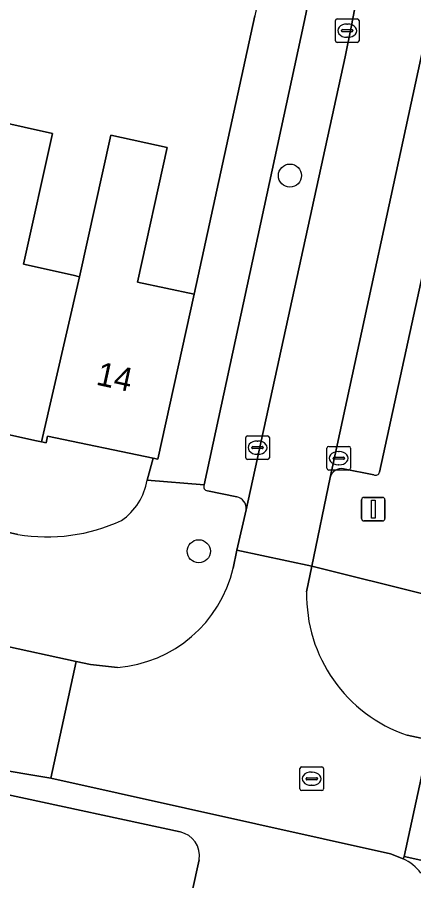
# Model space of a CAD drawing. Extents: x 162172 to 163187, y 382874 to 383685.
# Drawn here: x 163074.79 to 163091.57, y 383079.63 to 383116.16 of the extents above; entities that cross this region are included whole.
import ezdxf

# ---------------------------------------------------------------- set-up
doc = ezdxf.new("R2010")
doc.units = 0
for name, color, linetype in [('IMGEO_Boom', 7, 'Continuous'), ('IMGEO_Erf', 7, 'Continuous'), ('IMGEO_Groenvoorziening', 7, 'Continuous'), ('IMGEO_Kolk', 7, 'Continuous'), ('IMGEO_Lichtmast', 7, 'Continuous'), ('IMGEO_Muur', 7, 'Continuous'), ('IMGEO_Pand', 7, 'Continuous'), ('IMGEO_Pand_nummerreeks', 7, 'Continuous'), ('IMGEO_Parkeervlak_open', 7, 'Continuous'), ('IMGEO_Rijbaan_lokaal_open', 7, 'Continuous'), ('IMGEO_Rioolput', 7, 'Continuous'), ('IMGEO_Voetpad_open', 7, 'Continuous')]:
    doc.layers.add(name, color=color, linetype=linetype)

msp = doc.modelspace()

# ---------------------------------------------------------------- linework, layer by layer
at = {"layer": 'IMGEO_Boom'}
for centre in [(163086.335, 383109.465), (163082.478, 383093.569)]:
    msp.add_circle(centre, 0.489, dxfattribs=at)
at = {"layer": 'IMGEO_Erf'}
for points in [[(163073.872, 383111.782), (163076.288, 383111.246), (163075.059, 383105.715), (163077.157, 383105.249), (163077.434, 383105.188), (163078.759, 383111.181), (163081.145, 383110.652), (163079.881, 383104.95), (163082.278, 383104.451), (163084.848, 383116.231)], [(163080.285, 383096.581), (163080.543, 383097.511), (163076.075, 383098.433), (163076.021, 383098.162), (163075.818, 383098.201), (163075.537, 383098.256), (163071.096, 383099.236), (163066.47, 383100.257), (163061.845, 383101.278), (163057.218, 383102.3), (163052.592, 383103.321), (163047.965, 383104.342), (163043.34, 383105.363), (163038.713, 383106.384), (163034.087, 383107.405), (163029.377, 383108.445), (163029.245, 383108.188)], [(163032.156, 383103.761), (163074.821, 383094.284)]]:
    msp.add_lwpolyline(points, dxfattribs=at)
for centre, radius, start, end in [((163077.774, 383096.973), 2.542, 304.2708, 351.1174), ((163076.073, 383101.572), 7.395, 260.2486, 295.0554)]:
    msp.add_arc(centre, radius, start, end, dxfattribs=at)
at = {"layer": 'IMGEO_Groenvoorziening'}
for points in [[(163081.683, 383081.693), (163074.223, 383083.308)], [(163080.391, 383071.008), (163082.486, 383080.514)]]:
    msp.add_lwpolyline(points, dxfattribs=at)
msp.add_arc((163081.479, 383080.691), 1.022, 350.0072, 78.5092, dxfattribs=at)
at = {"layer": 'IMGEO_Kolk'}
for p, q in [((163088.258, 383115.172), (163088.258, 383116.024)), ((163088.333, 383116.098), (163089.185, 383116.098)), ((163088.746, 383115.878), (163088.771, 383115.878)), ((163089.259, 383116.024), (163089.259, 383115.172)), ((163088.517, 383115.592), (163088.517, 383115.604)), ((163088.955, 383115.555), (163088.557, 383115.555)), ((163088.56, 383115.641), (163088.958, 383115.641)), ((163089.001, 383115.604), (163089.001, 383115.592)), ((163089.185, 383115.098), (163088.333, 383115.098)), ((163088.769, 383115.318), (163088.744, 383115.318)), ((163084.462, 383097.527), (163084.462, 383098.379)), ((163084.537, 383098.453), (163085.389, 383098.453)), ((163085.463, 383098.379), (163085.463, 383097.527)), ((163084.721, 383097.947), (163084.721, 383097.959)), ((163085.159, 383097.91), (163084.761, 383097.91)), ((163084.764, 383097.996), (163085.162, 383097.996)), ((163084.95, 383098.233), (163084.975, 383098.233)), ((163085.205, 383097.959), (163085.205, 383097.947)), ((163087.898, 383097.078), (163087.898, 383097.93)), ((163087.973, 383098.004), (163088.825, 383098.004)), ((163088.899, 383097.93), (163088.899, 383097.078)), ((163084.973, 383097.673), (163084.948, 383097.673)), ((163088.157, 383097.498), (163088.157, 383097.51)), ((163088.2, 383097.547), (163088.598, 383097.547)), ((163088.386, 383097.784), (163088.411, 383097.784)), ((163088.641, 383097.51), (163088.641, 383097.498)), ((163085.389, 383097.453), (163084.537, 383097.453)), ((163088.595, 383097.461), (163088.197, 383097.461)), ((163088.409, 383097.224), (163088.384, 383097.224)), ((163088.825, 383097.004), (163087.973, 383097.004))]:
    msp.add_line(p, q, dxfattribs=at)
for points in [[(163088.258, 383115.172), (163088.258, 383116.024)], [(163088.333, 383116.098), (163089.185, 383116.098)], [(163089.259, 383116.024), (163089.259, 383115.172)], [(163089.185, 383115.098), (163088.333, 383115.098)], [(163084.462, 383097.527), (163084.462, 383098.379)], [(163084.537, 383098.453), (163085.389, 383098.453)], [(163085.463, 383098.379), (163085.463, 383097.527)], [(163087.898, 383097.078), (163087.898, 383097.93)], [(163087.973, 383098.004), (163088.825, 383098.004)], [(163088.899, 383097.93), (163088.899, 383097.078)], [(163085.389, 383097.453), (163084.537, 383097.453)], [(163088.825, 383097.004), (163087.973, 383097.004)]]:
    msp.add_lwpolyline(points, dxfattribs=at)
for centre, radius, start, end in [((163088.335, 383116.022), 0.0765, 91.552, 178.448), ((163088.335, 383116.022), 0.0765, 91.552, 178.448), ((163089.183, 383116.022), 0.0765, 1.552, 88.448), ((163089.183, 383116.022), 0.0765, 1.552, 88.448), ((163088.557, 383115.601), 0.0403, 85.8775, 175.7526), ((163088.554, 383115.591), 0.0366, 178.938, 274.7102), ((163088.958, 383115.598), 0.043, 264.8664, 352.4533), ((163088.962, 383115.603), 0.0386, 1.7309, 96.639), ((163088.335, 383115.174), 0.0765, 181.552, 268.448), ((163088.335, 383115.174), 0.0765, 181.552, 268.448), ((163089.183, 383115.174), 0.0765, 271.552, 358.448), ((163089.183, 383115.174), 0.0765, 271.552, 358.448), ((163084.539, 383098.377), 0.0765, 91.552, 178.448), ((163084.539, 383098.377), 0.0765, 91.552, 178.448), ((163085.387, 383098.377), 0.0765, 1.552, 88.448), ((163085.387, 383098.377), 0.0765, 1.552, 88.448), ((163084.761, 383097.956), 0.0403, 85.8775, 175.7526), ((163084.758, 383097.946), 0.0366, 178.938, 274.7102), ((163085.162, 383097.953), 0.043, 264.8664, 352.4533), ((163085.166, 383097.958), 0.0386, 1.7309, 96.639), ((163087.975, 383097.928), 0.0765, 91.552, 178.448), ((163087.975, 383097.928), 0.0765, 91.552, 178.448), ((163088.823, 383097.928), 0.0765, 1.552, 88.448), ((163088.823, 383097.928), 0.0765, 1.552, 88.448), ((163084.539, 383097.529), 0.0765, 181.552, 268.448), ((163084.539, 383097.529), 0.0765, 181.552, 268.448), ((163085.387, 383097.529), 0.0765, 271.552, 358.448), ((163085.387, 383097.529), 0.0765, 271.552, 358.448), ((163088.197, 383097.507), 0.0403, 85.8775, 175.7526), ((163088.602, 383097.509), 0.0386, 1.7309, 96.639), ((163088.194, 383097.497), 0.0366, 178.938, 274.7102), ((163088.598, 383097.504), 0.043, 264.8664, 352.4533), ((163087.975, 383097.08), 0.0765, 181.552, 268.448), ((163087.975, 383097.08), 0.0765, 181.552, 268.448), ((163088.823, 383097.08), 0.0765, 271.552, 358.448), ((163088.823, 383097.08), 0.0765, 271.552, 358.448)]:
    msp.add_arc(centre, radius, start, end, dxfattribs=at)
for centre, major_axis, ratio, start_param, end_param in [((163088.745, 383115.598), (-0.387, 0.002), 0.722429, 4.712389, 7.853982), ((163088.77, 383115.598), (-0.39, 0.002), 0.717154, 1.570796, 4.712389), ((163084.949, 383097.953), (-0.387, 0.002), 0.722429, 4.712389, 7.853982), ((163084.974, 383097.953), (-0.39, 0.002), 0.717154, 1.570796, 4.712389), ((163088.385, 383097.504), (-0.387, 0.002), 0.722429, 4.712389, 7.853982), ((163088.41, 383097.504), (-0.39, 0.002), 0.717154, 1.570796, 4.712389)]:
    msp.add_ellipse(centre, major_axis=major_axis, ratio=ratio, start_param=start_param, end_param=end_param, dxfattribs=at)
at = {"layer": 'IMGEO_Lichtmast'}
for p, q in [((163089.365, 383094.95), (163089.365, 383095.75)), ((163089.365, 383095.75), (163089.365, 383094.95)), ((163089.465, 383095.85), (163090.255, 383095.85)), ((163090.255, 383095.85), (163089.465, 383095.85)), ((163090.355, 383095.75), (163090.355, 383094.95)), ((163090.355, 383094.95), (163090.355, 383095.75)), ((163090.255, 383094.85), (163089.465, 383094.85)), ((163089.465, 383094.85), (163090.255, 383094.85))]:
    msp.add_line(p, q, dxfattribs=at)
msp.add_lwpolyline([(163089.785, 383095.725), (163089.935, 383095.725), (163089.935, 383094.975), (163089.785, 383094.975), (163089.785, 383095.725)], dxfattribs=at)
for centre, start, end in [((163089.465, 383095.75), 90, 180), ((163089.465, 383095.75), 90, 180), ((163090.255, 383095.75), 0, 90), ((163090.255, 383095.75), 360, 90), ((163089.465, 383094.95), 180, 270), ((163089.465, 383094.95), 180, 270), ((163090.255, 383094.95), 270, 0), ((163090.255, 383094.95), 270, 0)]:
    msp.add_arc(centre, 0.1, start, end, dxfattribs=at)
at = {"layer": 'IMGEO_Muur'}
msp.add_lwpolyline([(163082.278, 383104.451), (163084.848, 383116.231)], dxfattribs=at)
at = {"layer": 'IMGEO_Pand'}
for points in [[(163077.434, 383105.188), (163077.157, 383105.249), (163075.059, 383105.715), (163076.288, 383111.246), (163073.872, 383111.782), (163073.418, 383109.73), (163071.096, 383099.236), (163075.537, 383098.256), (163075.818, 383098.201)], [(163082.278, 383104.451), (163079.881, 383104.95), (163081.145, 383110.652), (163078.759, 383111.181), (163077.434, 383105.188), (163075.818, 383098.201), (163076.021, 383098.162), (163076.075, 383098.433), (163080.543, 383097.511), (163080.745, 383097.467)]]:
    msp.add_lwpolyline(points, close=True, dxfattribs=at)
at = {"layer": 'IMGEO_Parkeervlak_open'}
for points in [[(163088.666, 383114.485), (163088.944, 383115.819), (163089.188, 383117.161), (163089.396, 383118.508), (163091.989, 383139.272), (163092.408, 383142.593), (163097.343, 383181.43), (163097.492, 383182.861), (163097.6, 383184.296), (163097.666, 383185.733), (163097.793, 383192.095), (163097.839, 383195.416), (163098.903, 383242.236), (163098.994, 383245.57), (163099.431, 383263.705), (163099.55, 383265.112), (163099.718, 383266.514), (163099.935, 383267.91), (163100.779, 383272.585)], [(163104.082, 383272.207), (163103.135, 383266.456), (163102.92, 383264.33), (163102.77, 383262.199), (163102.686, 383260.064), (163102.341, 383245.436), (163102.273, 383242.135), (163101.201, 383195.263), (163101.144, 383191.959), (163100.984, 383185.699), (163100.94, 383184.333), (163100.834, 383182.97), (163100.664, 383181.614), (163095.698, 383142.167), (163095.26, 383138.814), (163092.892, 383120.13), (163092.696, 383118.676), (163092.457, 383117.229), (163092.174, 383115.79), (163088.032, 383096.695)], [(163087.293, 383117.879), (163087.129, 383116.91), (163086.909, 383115.832), (163082.7, 383096.377)], [(163090.123, 383096.921), (163094.301, 383116.074)], [(163084.478, 383095.323), (163088.666, 383114.485)], [(163088.606, 383097.058), (163089.88, 383096.801)], [(163082.843, 383096.129), (163084.083, 383095.873)], [(163095.322, 383079.742), (163091.169, 383080.659), (163091.128, 383080.549)]]:
    msp.add_lwpolyline(points, dxfattribs=at)
for centre, radius, start, end in [((163088.514, 383096.568), 0.499, 79.3728, 165.2461), ((163089.957, 383096.951), 0.169, 242.7733, 349.7895), ((163082.866, 383096.307), 0.18, 157.2315, 262.7051), ((163083.984, 383095.385), 0.498, 352.8534, 78.517), ((163090.358, 383078.828), 1.885, 36.3628, 65.8892)]:
    msp.add_arc(centre, radius, start, end, dxfattribs=at)
at = {"layer": 'IMGEO_Rijbaan_lokaal_open'}
msp.add_lwpolyline([(163092.892, 383120.13), (163095.26, 383138.814), (163091.989, 383139.272), (163089.396, 383118.508), (163089.188, 383117.161), (163088.944, 383115.819), (163088.666, 383114.485), (163084.478, 383095.323), (163084.088, 383093.61), (163087.256, 383092.943), (163088.032, 383096.695), (163092.174, 383115.79), (163092.457, 383117.229), (163092.696, 383118.676)], close=True, dxfattribs=at)
for points in [[(163027.817, 383094.283), (163049.294, 383089.457), (163052.299, 383088.805), (163073.597, 383084.406), (163076.216, 383083.963), (163077.283, 383088.905), (163074.036, 383089.616), (163063.043, 383092.046), (163051.082, 383094.593)], [(163087.04, 383091.854), (163087.256, 383092.943), (163084.088, 383093.61), (163083.936, 383092.859)], [(163079.034, 383088.652), (163077.899, 383088.77), (163077.283, 383088.905), (163076.216, 383083.963), (163090.585, 383080.768), (163091.128, 383080.549), (163091.169, 383080.659), (163092.25, 383085.659), (163091.887, 383085.655), (163091.297, 383085.781)], [(163131.436, 383076.871), (163117.964, 383079.829), (163095.935, 383084.747), (163092.25, 383085.659), (163091.169, 383080.659), (163095.322, 383079.742), (163114.783, 383075.388), (163118.106, 383074.625)]]:
    msp.add_lwpolyline(points, dxfattribs=at)
for centre, radius, start, end in [((163078.603, 383094.113), 5.478, 274.508, 346.7658), ((163093.309, 383091.72), 6.27, 178.774, 251.2847)]:
    msp.add_arc(centre, radius, start, end, dxfattribs=at)
at = {"layer": 'IMGEO_Rioolput'}
for p, q in [((163086.755, 383083.518), (163086.755, 383084.37)), ((163086.83, 383084.444), (163087.682, 383084.444)), ((163087.756, 383084.37), (163087.756, 383083.518)), ((163087.057, 383083.987), (163087.455, 383083.987)), ((163087.243, 383084.224), (163087.268, 383084.224)), ((163087.014, 383083.938), (163087.014, 383083.95)), ((163087.452, 383083.901), (163087.054, 383083.901)), ((163087.266, 383083.664), (163087.241, 383083.664)), ((163087.498, 383083.95), (163087.498, 383083.938)), ((163087.682, 383083.444), (163086.83, 383083.444))]:
    msp.add_line(p, q, dxfattribs=at)
for points in [[(163086.755, 383083.518), (163086.755, 383084.37)], [(163086.83, 383084.444), (163087.682, 383084.444)], [(163087.756, 383084.37), (163087.756, 383083.518)], [(163087.682, 383083.444), (163086.83, 383083.444)]]:
    msp.add_lwpolyline(points, dxfattribs=at)
for centre, radius, start, end in [((163086.832, 383084.368), 0.0765, 91.552, 178.448), ((163086.832, 383084.368), 0.0765, 91.552, 178.448), ((163087.68, 383084.368), 0.0765, 1.552, 88.448), ((163087.68, 383084.368), 0.0765, 1.552, 88.448), ((163087.054, 383083.947), 0.0403, 85.8775, 175.7526), ((163087.459, 383083.949), 0.0386, 1.7309, 96.639), ((163087.051, 383083.937), 0.0366, 178.938, 274.7102), ((163087.455, 383083.944), 0.043, 264.8664, 352.4533), ((163086.832, 383083.52), 0.0765, 181.552, 268.448), ((163086.832, 383083.52), 0.0765, 181.552, 268.448), ((163087.68, 383083.52), 0.0765, 271.552, 358.448), ((163087.68, 383083.52), 0.0765, 271.552, 358.448)]:
    msp.add_arc(centre, radius, start, end, dxfattribs=at)
for centre, major_axis, ratio, start_param, end_param in [((163087.242, 383083.944), (-0.387, 0.002), 0.722429, 4.712389, 7.853982), ((163087.267, 383083.944), (-0.39, 0.002), 0.717154, 1.570796, 4.712389)]:
    msp.add_ellipse(centre, major_axis=major_axis, ratio=ratio, start_param=start_param, end_param=end_param, dxfattribs=at)
at = {"layer": 'IMGEO_Voetpad_open'}
for points in [[(163088.032, 383096.695), (163087.256, 383092.943), (163092.186, 383091.714), (163092.087, 383092.578), (163092.385, 383094.581), (163094.101, 383102.58), (163095.699, 383110.03), (163097.186, 383116.626), (163097.649, 383120.13), (163097.845, 383121.618), (163103.461, 383164.305), (163105.763, 383182.746), (163105.948, 383184.229), (163105.99, 383184.569), (163106.84, 383228.929), (163107.314, 383246.077), (163107.422, 383250), (163107.435, 383250.497), (163107.146, 383250.5), (163107.49, 383263.041), (163108.772, 383271.163)], [(163105.957, 383271.284), (163104.867, 383266.445), (163104.901, 383265.223), (163104.866, 383264), (163104.763, 383262.782), (163104.424, 383248.788), (163103.593, 383212.133), (163102.977, 383184.97), (163102.918, 383183.858), (163102.824, 383182.747), (163102.695, 383181.641), (163097.599, 383141.275), (163094.849, 383119.476), (163094.726, 383118.333), (163094.543, 383117.198), (163094.301, 383116.074), (163090.123, 383096.921)], [(163094.727, 383246.322), (163093.359, 383184.774), (163085.639, 383120.779), (163085.594, 383120.406), (163085.425, 383119.008), (163084.848, 383116.231), (163082.278, 383104.451), (163080.745, 383097.467), (163080.543, 383097.511), (163080.285, 383096.581), (163082.7, 383096.377), (163086.909, 383115.832)], [(163086.909, 383115.832), (163087.129, 383116.91), (163087.293, 383117.879)], [(163074.821, 383094.284), (163032.156, 383103.761), (163032.135, 383103.625), (163025.113, 383105.327)], [(163089.88, 383096.801), (163088.606, 383097.058)], [(163082.7, 383096.377), (163080.285, 383096.581)], [(163052.557, 383096.134), (163063.395, 383093.783), (163074.331, 383091.352), (163074.036, 383089.616), (163077.283, 383088.905), (163077.899, 383088.77), (163079.034, 383088.652)], [(163084.083, 383095.873), (163082.843, 383096.129)], [(163083.936, 383092.859), (163084.088, 383093.61), (163084.478, 383095.323)], [(163104.303, 383087.706), (163093.742, 383090.266), (163092.757, 383090.649), (163092.186, 383091.714), (163087.256, 383092.943), (163087.04, 383091.854)], [(163091.297, 383085.781), (163091.887, 383085.655), (163092.25, 383085.659)], [(163091.128, 383080.549), (163090.585, 383080.768), (163076.216, 383083.963), (163073.597, 383084.406)], [(163074.223, 383083.308), (163081.683, 383081.693)], [(163082.486, 383080.514), (163080.391, 383071.008)]]:
    msp.add_lwpolyline(points, dxfattribs=at)
for centre, radius, start, end in [((163088.514, 383096.568), 0.499, 79.3728, 165.2461), ((163089.957, 383096.951), 0.169, 242.7733, 349.7895), ((163077.774, 383096.973), 2.542, 304.2708, 351.1174), ((163082.866, 383096.307), 0.18, 157.2315, 262.7051), ((163083.984, 383095.385), 0.498, 352.8534, 78.517), ((163076.073, 383101.572), 7.395, 260.2486, 295.0554), ((163078.603, 383094.113), 5.478, 274.508, 346.7658), ((163093.309, 383091.72), 6.27, 178.774, 251.2847), ((163081.479, 383080.691), 1.022, 350.0072, 78.5092), ((163090.358, 383078.828), 1.885, 36.3628, 65.8892)]:
    msp.add_arc(centre, radius, start, end, dxfattribs=at)

# ---------------------------------------------------------------- texts
at = {"layer": 'IMGEO_Pand_nummerreeks'}
msp.add_text('14', height=1, rotation=347.6757, dxfattribs=at).set_placement((163078.089, 383100.626))

doc.saveas('drawing.dxf')
